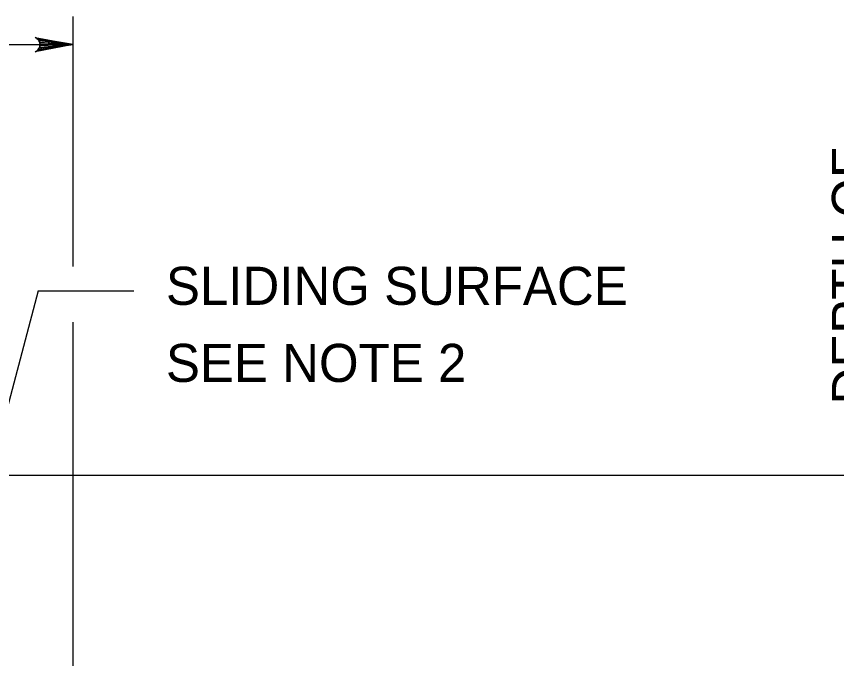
# Model space of a CAD drawing. Extents: x 636530 to 644067, y 294168 to 299122.
# Drawn here: x 641116.3 to 641180.8, y 296172.5 to 296223 of the extents above; entities that cross this region are included whole.
import ezdxf

# ---------------------------------------------------------------- set-up
doc = ezdxf.new("R2010")
doc.units = 0
doc.layers.add('1', color=7, linetype='Continuous')

msp = doc.modelspace()

# ---------------------------------------------------------------- linework, layer by layer
at = {"layer": '1'}
for p, q in [((641120.763, 296203.329), (641120.763, 296223.029)), ((640831.203, 296220.809), (641120.763, 296220.809)), ((641118.001, 296201.414), (641102.111, 296141.171)), ((641118.001, 296201.414), (641125.529, 296201.414)), ((641120.763, 296145.931), (641120.763, 296198.944)), ((640983.603, 296186.891), (641202.981, 296186.891))]:
    msp.add_line(p, q, dxfattribs=at)
msp.add_lwpolyline([(641120.763, 296220.809), (641117.781, 296220.249), (641117.896, 296220.329), (641118.01, 296220.409), (641118.07, 296220.509), (641118.129, 296220.609), (641118.146, 296220.709), (641118.163, 296220.809), (641118.146, 296220.909), (641118.129, 296221.009), (641118.07, 296221.109), (641118.01, 296221.209), (641117.896, 296221.288), (641117.781, 296221.368), (641120.763, 296220.809), (641117.896, 296221.288), (641118.01, 296221.209), (641120.763, 296220.809), (641118.07, 296221.109), (641118.129, 296221.009), (641120.763, 296220.809), (641118.146, 296220.909), (641118.163, 296220.809), (641120.763, 296220.809), (641118.146, 296220.709), (641118.129, 296220.609), (641120.763, 296220.809), (641118.07, 296220.509), (641118.01, 296220.409), (641120.763, 296220.809), (641117.896, 296220.329)], dxfattribs=at)

# ---------------------------------------------------------------- texts
msp.add_text('DEPTH OF', height=3, rotation=90, dxfattribs=at).set_placement((641183.46, 296192.468))
for s, p in [('SLIDING SURFACE', (641128.062, 296200.312)), ('SEE NOTE 2', (641128.062, 296194.24))]:
    msp.add_text(s, height=3, dxfattribs=at).set_placement(p)

doc.saveas('drawing.dxf')
